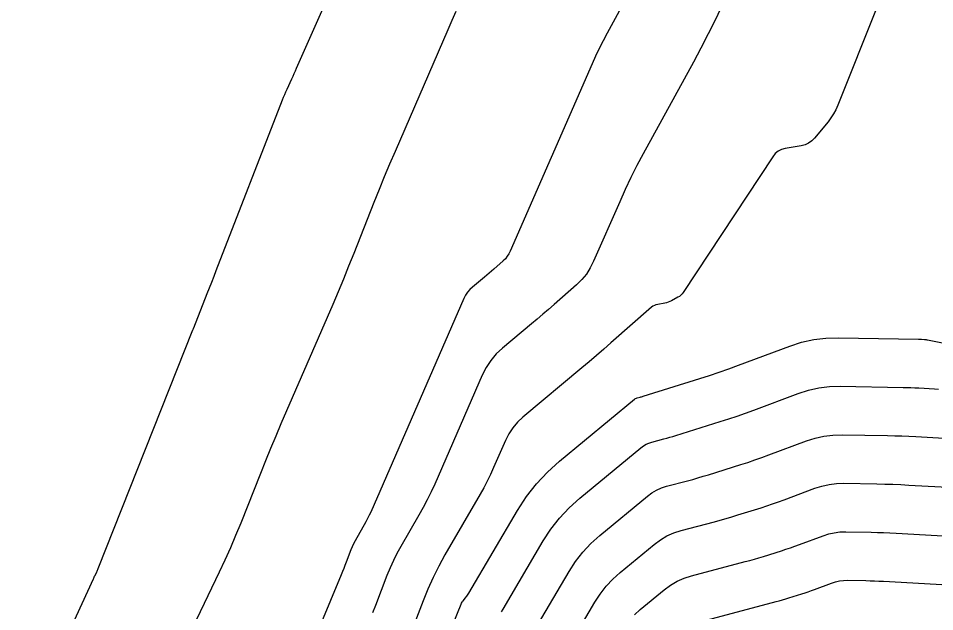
# Model space of a CAD drawing. Extents: x 658976 to 668721, y 639543 to 647196.
# Drawn here: x 662213.4 to 662275.7, y 642508.9 to 642549.2 of the extents above; entities that cross this region are included whole.
import ezdxf

# ---------------------------------------------------------------- set-up
doc = ezdxf.new("R2010")
doc.units = 0
doc.layers.add('Ex_Major Contours', color=7, linetype='Continuous')
doc.layers.add('Ex_Minor Contours', color=7, linetype='Continuous')

msp = doc.modelspace()

# ---------------------------------------------------------------- linework, layer by layer
at = {"layer": 'Ex_Major Contours'}
for points in [[(662271.764, 642549.956), (662269.112, 642543.322), (662268.978, 642543.02), (662268.821, 642542.732), (662268.643, 642542.457), (662268.442, 642542.195), (662267.523, 642541.086), (662267.335, 642540.895), (662267.123, 642540.744), (662266.887, 642540.635), (662266.627, 642540.568), (662265.54, 642540.379), (662265.283, 642540.309), (662265.056, 642540.193), (662264.86, 642540.032), (662264.693, 642539.824), (662258.602, 642530.595), (662258.528, 642530.496), (662258.443, 642530.409), (662258.349, 642530.333), (662258.243, 642530.269), (662257.795, 642530.029), (662257.687, 642529.977), (662257.575, 642529.933), (662257.46, 642529.899), (662257.342, 642529.874), (662256.864, 642529.79), (662256.748, 642529.762), (662256.64, 642529.719), (662256.538, 642529.661), (662256.443, 642529.589), (662253.688, 642527.165), (662253.197, 642526.736), (662252.703, 642526.31), (662252.207, 642525.888), (662251.708, 642525.468), (662247.703, 642522.126), (662247.338, 642521.785), (662247.019, 642521.408), (662246.746, 642520.996), (662246.52, 642520.55), (662245.71, 642518.694), (662245.501, 642518.233), (662245.279, 642517.779), (662245.045, 642517.331), (662244.797, 642516.89), (662242.406, 642512.763), (662241.986, 642512.004), (662241.598, 642511.231), (662241.24, 642510.442), (662240.913, 642509.639), (662239.177, 642505.117)], [(662255.292, 642508.695), (662255.682, 642509.046), (662257.316, 642510.396), (662257.737, 642510.708), (662258.184, 642510.969), (662258.657, 642511.18), (662259.156, 642511.34), (662262.815, 642512.308), (662263.126, 642512.392), (662263.435, 642512.479), (662263.743, 642512.57), (662264.051, 642512.664), (662265.278, 642513.047), (662265.584, 642513.145), (662265.889, 642513.247), (662266.192, 642513.353), (662266.494, 642513.464), (662268.115, 642514.07), (662268.489, 642514.191), (662268.869, 642514.275), (662269.255, 642514.323), (662269.648, 642514.334), (662271.383, 642514.303), (662271.804, 642514.294), (662272.225, 642514.281), (662272.645, 642514.263), (662273.066, 642514.242), (662278.237, 642513.951)]]:
    msp.add_lwpolyline(points, dxfattribs=at)
at = {"layer": 'Ex_Minor Contours'}
for points in [[(662213.403, 642499.986), (662218.507, 642511.134), (662218.534, 642511.193), (662218.562, 642511.252), (662218.59, 642511.311), (662218.618, 642511.369), (662218.73, 642511.604), (662218.758, 642511.663), (662218.784, 642511.722), (662218.81, 642511.782), (662218.834, 642511.842), (662225.269, 642528.058), (662225.274, 642528.07), (662225.279, 642528.082), (662225.284, 642528.095), (662225.289, 642528.107), (662225.31, 642528.155), (662225.316, 642528.167), (662225.321, 642528.18), (662225.326, 642528.192), (662225.331, 642528.204), (662226.248, 642530.523), (662226.403, 642530.914), (662226.556, 642531.305), (662226.709, 642531.697), (662226.861, 642532.088), (662231.364, 642543.693), (662231.436, 642543.875), (662231.511, 642544.056), (662231.588, 642544.235), (662231.669, 642544.413), (662231.997, 642545.124), (662232.079, 642545.302), (662232.16, 642545.48), (662232.24, 642545.658), (662232.319, 642545.837), (662236.934, 642556.255)], [(662254.665, 642550.464), (662253.431, 642548.211), (662253.159, 642547.7), (662252.898, 642547.184), (662252.648, 642546.661), (662252.411, 642546.134), (662246.847, 642533.414), (662246.753, 642533.228), (662246.641, 642533.055), (662246.51, 642532.895), (662246.361, 642532.749), (662245.728, 642532.192), (662245.569, 642532.054), (662245.409, 642531.916), (662245.249, 642531.779), (662245.087, 642531.644), (662244.272, 642530.964), (662244.094, 642530.797), (662243.938, 642530.613), (662243.805, 642530.412), (662243.695, 642530.194), (662237.356, 642515.677), (662237.255, 642515.454), (662237.147, 642515.234), (662237.034, 642515.017), (662236.914, 642514.803), (662236.403, 642513.922), (662236.294, 642513.724), (662236.192, 642513.522), (662236.099, 642513.317), (662236.014, 642513.107), (662235.689, 642512.261), (662235.607, 642512.05), (662235.524, 642511.839), (662235.439, 642511.629), (662235.353, 642511.42), (662230.773, 642500.404)], [(662223.995, 642505.173), (662227.083, 642511.609), (662227.47, 642512.433), (662227.842, 642513.264), (662228.199, 642514.101), (662228.542, 642514.944), (662229.886, 642518.329), (662230.225, 642519.174), (662230.571, 642520.017), (662230.923, 642520.856), (662231.281, 642521.693), (662234.796, 642529.812), (662235.164, 642530.671), (662235.525, 642531.533), (662235.879, 642532.398), (662236.226, 642533.265), (662237.601, 642536.741), (662237.948, 642537.608), (662238.302, 642538.473), (662238.663, 642539.334), (662239.031, 642540.193), (662242.616, 642548.476), (662242.886, 642549.099), (662243.157, 642549.721)], [(662261.256, 642550.117), (662260.788, 642549.138), (662260.305, 642548.167), (662259.807, 642547.203), (662259.293, 642546.248), (662255.88, 642540.016), (662255.454, 642539.217), (662255.045, 642538.409), (662254.655, 642537.592), (662254.283, 642536.767), (662252.511, 642532.716), (662252.286, 642532.268), (662252.016, 642531.852), (662251.702, 642531.469), (662251.344, 642531.118), (662249.821, 642529.778), (662249.44, 642529.445), (662249.056, 642529.114), (662248.67, 642528.785), (662248.282, 642528.459), (662246.322, 642526.824), (662245.893, 642526.423), (662245.519, 642525.98), (662245.199, 642525.497), (662244.934, 642524.973), (662241.707, 642517.583), (662241.462, 642517.044), (662241.202, 642516.512), (662240.928, 642515.988), (662240.638, 642515.471), (662239.405, 642513.343), (662239.14, 642512.864), (662238.895, 642512.376), (662238.669, 642511.879), (662238.463, 642511.373), (662237.679, 642509.329), (662237.481, 642508.819)], [(662241.025, 642503.355), (662243.497, 642509.417), (662243.528, 642509.486), (662243.565, 642509.552), (662243.607, 642509.615), (662243.654, 642509.675), (662243.853, 642509.907), (662243.902, 642509.966), (662243.947, 642510.027), (662243.99, 642510.09), (662244.03, 642510.155), (662247.342, 642515.793), (662247.944, 642516.723), (662248.62, 642517.59), (662249.369, 642518.395), (662250.192, 642519.136), (662255.279, 642523.337), (662255.322, 642523.368), (662255.367, 642523.395), (662255.414, 642523.416), (662255.465, 642523.432), (662255.671, 642523.486), (662255.722, 642523.5), (662255.773, 642523.515), (662255.824, 642523.53), (662255.875, 642523.546), (662259.738, 642524.752), (662260.397, 642524.963), (662261.053, 642525.183), (662261.706, 642525.411), (662262.356, 642525.649), (662265.847, 642526.955), (662266.651, 642527.214), (662267.469, 642527.395), (662268.301, 642527.498), (662269.146, 642527.522), (662274.592, 642527.427), (662274.644, 642527.426), (662274.695, 642527.424), (662274.746, 642527.422), (662274.797, 642527.42), (662275.002, 642527.408), (662275.053, 642527.404), (662275.104, 642527.399), (662275.155, 642527.391), (662275.205, 642527.382), (662283.957, 642525.606)], [(662246.253, 642508.89), (662246.367, 642509.076), (662249.09, 642513.71), (662249.612, 642514.518), (662250.199, 642515.271), (662250.85, 642515.97), (662251.565, 642516.614), (662255.728, 642520.052), (662255.896, 642520.176), (662256.075, 642520.281), (662256.264, 642520.365), (662256.463, 642520.429), (662257.281, 642520.645), (662257.485, 642520.7), (662257.688, 642520.758), (662257.891, 642520.817), (662258.093, 642520.879), (662261.123, 642521.826), (662261.694, 642522.008), (662262.262, 642522.199), (662262.827, 642522.397), (662263.39, 642522.603), (662266.414, 642523.734), (662267.111, 642523.959), (662267.819, 642524.115), (662268.54, 642524.204), (662269.271, 642524.225), (662273.544, 642524.151), (662273.811, 642524.145), (662274.077, 642524.136), (662274.344, 642524.125), (662274.61, 642524.111), (662275.676, 642524.051), (662275.942, 642524.032)], [(662248.704, 642507.997), (662250.837, 642511.627), (662251.28, 642512.313), (662251.778, 642512.952), (662252.33, 642513.545), (662252.937, 642514.091), (662256.177, 642516.767), (662256.471, 642516.984), (662256.783, 642517.167), (662257.113, 642517.314), (662257.462, 642517.426), (662258.891, 642517.804), (662259.247, 642517.9), (662259.603, 642518.001), (662259.957, 642518.105), (662260.311, 642518.213), (662262.508, 642518.899), (662262.991, 642519.054), (662263.471, 642519.215), (662263.949, 642519.382), (662264.425, 642519.557), (662266.981, 642520.513), (662267.57, 642520.703), (662268.169, 642520.835), (662268.778, 642520.91), (662269.397, 642520.928), (662272.496, 642520.874), (662272.978, 642520.863), (662273.46, 642520.848), (662273.942, 642520.828), (662274.423, 642520.803), (662276.349, 642520.695)], [(662251.041, 642506.917), (662252.584, 642509.544), (662252.948, 642510.108), (662253.357, 642510.633), (662253.811, 642511.12), (662254.31, 642511.569), (662256.626, 642513.482), (662257.046, 642513.792), (662257.491, 642514.053), (662257.963, 642514.263), (662258.46, 642514.423), (662260.72, 642515.021), (662261.12, 642515.129), (662261.519, 642515.241), (662261.916, 642515.358), (662262.312, 642515.479), (662263.893, 642515.973), (662264.287, 642516.099), (662264.68, 642516.231), (662265.071, 642516.368), (662265.459, 642516.51), (662267.548, 642517.292), (662268.03, 642517.447), (662268.519, 642517.555), (662269.017, 642517.616), (662269.522, 642517.631), (662271.758, 642517.592), (662272.3, 642517.58), (662272.842, 642517.562), (662273.384, 642517.54), (662273.926, 642517.512), (662277.023, 642517.338)], [(662259.565, 642508.182), (662264.91, 642509.595), (662265.131, 642509.654), (662265.351, 642509.716), (662265.571, 642509.781), (662265.79, 642509.848), (662266.663, 642510.121), (662266.881, 642510.19), (662267.098, 642510.263), (662267.314, 642510.339), (662267.529, 642510.418), (662268.683, 642510.849), (662268.949, 642510.935), (662269.219, 642510.995), (662269.494, 642511.029), (662269.773, 642511.037), (662271.008, 642511.015), (662271.308, 642511.008), (662271.607, 642510.999), (662271.907, 642510.986), (662272.206, 642510.971), (662279.751, 642510.547)]]:
    msp.add_lwpolyline(points, dxfattribs=at)

doc.saveas('drawing.dxf')
